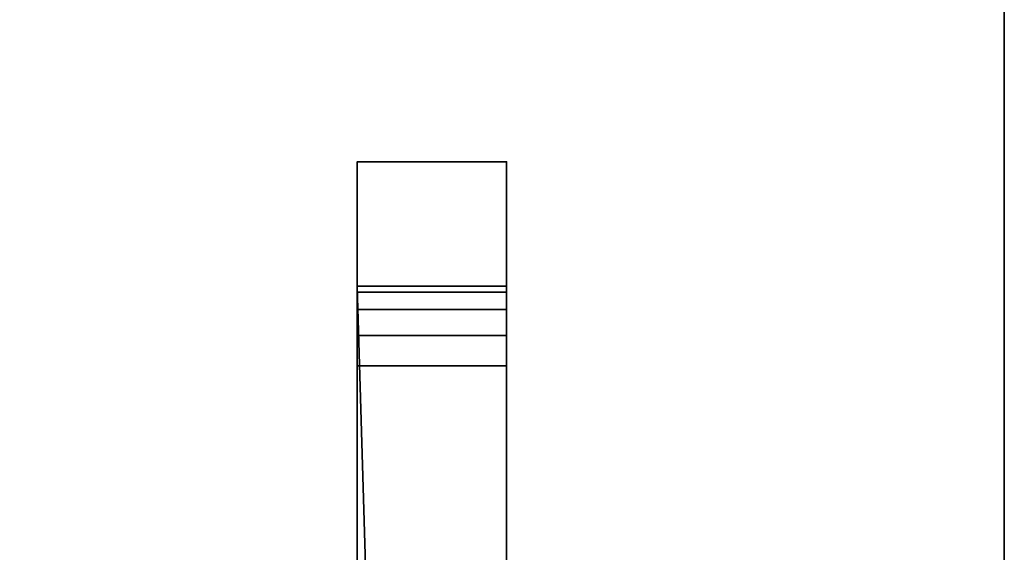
# Model space of a CAD drawing. Header units: millimetres. Extents: x -493 to 6693, y -115 to 135.
# Tile 312 of 656: x 323 to 343, y -9 to 2. Entities that reach past the tile are written whole.
import ezdxf

# ---------------------------------------------------------------- set-up
doc = ezdxf.new("R2010")
doc.units = ezdxf.units.MM
doc.layers.add('151', color=7, linetype='Continuous', true_color=0xffffff)

# ---------------------------------------------------------------- blocks, each defined once
blk = doc.blocks.new('UG_SURFACE_001')
at = {"layer": '151', "color": 252, "linetype": 'Continuous', "lineweight": 35}
for points in [[(492.5, -15, 2200.25), (492.5, 125, 2200.25), (-492.5, 125, 2200.25), (-492.5, -15, 2200.25)], [(-342.5, -15, 2050.25), (-342.5, 125, 2050.25), (342.5, 125, 2050.25), (342.5, -15, 2050.25)]]:
    blk.add_3dface(points, dxfattribs=at)
blk = doc.blocks.new('UG_SURFACE_008')
at = {"layer": '151', "color": 252, "linetype": 'Continuous', "lineweight": 35}
for points in [[(329.5, -0.913, 310.41), (332.5, -0.913, 310.41), (332.5, -3.413, 309.5), (329.5, -3.413, 309.5)], [(329.5, -0.913, 323.25), (332.5, -0.913, 323.25), (332.5, -0.913, 310.41), (329.5, -0.913, 310.41)], [(329.5, -16.913, 323.25), (332.5, -16.913, 323.25), (332.5, -0.913, 323.25), (329.5, -0.913, 323.25)], [(329.5, -0.913, 330.25), (332.5, -0.913, 330.25), (332.5, -16.913, 330.25), (329.5, -16.913, 330.25)], [(329.5, -0.913, 343.09), (332.5, -0.913, 343.09), (332.5, -0.913, 330.25), (329.5, -0.913, 330.25)], [(329.5, -3.413, 344), (332.5, -3.413, 344), (332.5, -0.913, 343.09), (329.5, -0.913, 343.09)], [(329.5, -0.913, 323.25), (329.5, -0.913, 310.41), (329.5, -3.413, 315.5), (329.5, -3.535, 316.112)], [(329.5, -0.913, 310.41), (329.5, -3.882, 314.369), (329.5, -3.535, 314.888)], [(329.5, -0.913, 343.09), (329.5, -3.413, 338), (329.5, -3.535, 338.612)], [(329.5, -0.913, 330.25), (329.5, -3.882, 336.869), (329.5, -3.535, 337.388)], [(329.5, -14.789, 336.4), (329.5, -5.013, 336.4), (329.5, -0.913, 330.25), (329.5, -16.913, 330.25)], [(329.5, -3.535, 314.888), (329.5, -3.413, 315.5), (329.5, -0.913, 310.41)], [(329.5, -3.413, 344), (329.5, -0.913, 343.09), (329.5, -3.882, 339.131), (329.5, -4.401, 339.478)], [(329.5, -3.535, 337.388), (329.5, -3.413, 338), (329.5, -0.913, 343.09), (329.5, -0.913, 330.25)], [(329.5, -5.013, 336.4), (329.5, -4.401, 336.522), (329.5, -0.913, 330.25)], [(329.5, -0.913, 323.25), (329.5, -3.882, 316.631), (329.5, -4.401, 316.978)], [(329.5, -4.401, 314.022), (329.5, -3.882, 314.369), (329.5, -0.913, 310.41), (329.5, -3.413, 309.5)], [(329.5, -3.535, 338.612), (329.5, -3.882, 339.131), (329.5, -0.913, 343.09)], [(329.5, -3.535, 316.112), (329.5, -3.882, 316.631), (329.5, -0.913, 323.25)], [(329.5, -4.401, 336.522), (329.5, -3.882, 336.869), (329.5, -0.913, 330.25)], [(329.5, -16.913, 323.25), (329.5, -0.913, 323.25), (329.5, -4.401, 316.978), (329.5, -5.013, 317.1)], [(332.5, -0.913, 310.41), (332.5, -3.413, 315.5), (332.5, -3.535, 314.888)], [(332.5, -0.913, 323.25), (332.5, -3.882, 316.631), (332.5, -3.535, 316.112)], [(332.5, -14.789, 317.1), (332.5, -5.013, 317.1), (332.5, -0.913, 323.25), (332.5, -16.913, 323.25)], [(332.5, -3.413, 309.5), (332.5, -0.913, 310.41), (332.5, -3.882, 314.369), (332.5, -4.401, 314.022)], [(332.5, -3.535, 316.112), (332.5, -3.413, 315.5), (332.5, -0.913, 310.41), (332.5, -0.913, 323.25)], [(332.5, -5.013, 317.1), (332.5, -4.401, 316.978), (332.5, -0.913, 323.25)], [(332.5, -0.913, 330.25), (332.5, -0.913, 343.09), (332.5, -3.413, 338), (332.5, -3.535, 337.388)], [(332.5, -0.913, 343.09), (332.5, -3.882, 339.131), (332.5, -3.535, 338.612)], [(332.5, -3.535, 314.888), (332.5, -3.882, 314.369), (332.5, -0.913, 310.41)], [(332.5, -0.913, 330.25), (332.5, -3.882, 336.869), (332.5, -4.401, 336.522)], [(332.5, -3.535, 338.612), (332.5, -3.413, 338), (332.5, -0.913, 343.09)], [(332.5, -4.401, 316.978), (332.5, -3.882, 316.631), (332.5, -0.913, 323.25)], [(332.5, -3.535, 337.388), (332.5, -3.882, 336.869), (332.5, -0.913, 330.25)], [(332.5, -4.401, 339.478), (332.5, -3.882, 339.131), (332.5, -0.913, 343.09), (332.5, -3.413, 344)], [(332.5, -16.913, 330.25), (332.5, -0.913, 330.25), (332.5, -4.401, 336.522), (332.5, -5.013, 336.4)], [(329.5, -3.413, 309.5), (332.5, -3.413, 309.5), (332.5, -27.565, 309.5), (330.216, -27.454, 309.5)], [(330.216, -27.454, 309.5), (329.5, -27.565, 309.5), (329.5, -3.413, 309.5)], [(329.5, -3.413, 344), (329.5, -27.565, 344), (330.216, -27.454, 344)], [(330.216, -27.454, 344), (332.5, -27.565, 344), (332.5, -3.413, 344), (329.5, -3.413, 344)], [(329.5, -14.789, 313.9), (329.5, -5.013, 313.9), (329.5, -3.413, 309.5), (329.5, -27.565, 309.5)], [(329.5, -5.013, 313.9), (329.5, -4.401, 314.022), (329.5, -3.413, 309.5)], [(329.5, -27.565, 344), (329.5, -3.413, 344), (329.5, -5.013, 339.6), (329.5, -14.789, 339.6)], [(329.5, -4.401, 339.478), (329.5, -5.013, 339.6), (329.5, -3.413, 344)], [(329.5, -3.413, 338), (332.5, -3.413, 338), (332.5, -3.535, 338.612), (329.5, -3.535, 338.612)], [(329.5, -3.535, 337.388), (332.5, -3.535, 337.388), (332.5, -3.413, 338), (329.5, -3.413, 338)], [(329.5, -3.413, 315.5), (332.5, -3.413, 315.5), (332.5, -3.535, 316.112), (329.5, -3.535, 316.112)], [(329.5, -3.535, 314.888), (332.5, -3.535, 314.888), (332.5, -3.413, 315.5), (329.5, -3.413, 315.5)], [(329.5, -3.535, 338.612), (332.5, -3.535, 338.612), (332.5, -3.882, 339.131), (329.5, -3.882, 339.131)], [(329.5, -3.882, 336.869), (332.5, -3.882, 336.869), (332.5, -3.535, 337.388), (329.5, -3.535, 337.388)], [(329.5, -3.535, 316.112), (332.5, -3.535, 316.112), (332.5, -3.882, 316.631), (329.5, -3.882, 316.631)], [(329.5, -3.882, 314.369), (332.5, -3.882, 314.369), (332.5, -3.535, 314.888), (329.5, -3.535, 314.888)], [(332.5, -14.789, 339.6), (332.5, -5.013, 339.6), (332.5, -3.413, 344), (332.5, -27.565, 344)], [(332.5, -5.013, 339.6), (332.5, -4.401, 339.478), (332.5, -3.413, 344)], [(332.5, -27.565, 309.5), (332.5, -3.413, 309.5), (332.5, -5.013, 313.9), (332.5, -14.789, 313.9)], [(332.5, -4.401, 314.022), (332.5, -5.013, 313.9), (332.5, -3.413, 309.5)], [(329.5, -3.882, 339.131), (332.5, -3.882, 339.131), (332.5, -4.401, 339.478), (329.5, -4.401, 339.478)], [(329.5, -4.401, 336.522), (332.5, -4.401, 336.522), (332.5, -3.882, 336.869), (329.5, -3.882, 336.869)], [(329.5, -3.882, 316.631), (332.5, -3.882, 316.631), (332.5, -4.401, 316.978), (329.5, -4.401, 316.978)], [(329.5, -4.401, 314.022), (332.5, -4.401, 314.022), (332.5, -3.882, 314.369), (329.5, -3.882, 314.369)], [(329.5, -4.401, 339.478), (332.5, -4.401, 339.478), (332.5, -5.013, 339.6), (329.5, -5.013, 339.6)], [(329.5, -5.013, 336.4), (332.5, -5.013, 336.4), (332.5, -4.401, 336.522), (329.5, -4.401, 336.522)], [(329.5, -4.401, 316.978), (332.5, -4.401, 316.978), (332.5, -5.013, 317.1), (329.5, -5.013, 317.1)], [(329.5, -5.013, 313.9), (332.5, -5.013, 313.9), (332.5, -4.401, 314.022), (329.5, -4.401, 314.022)], [(329.5, -5.013, 317.1), (329.5, -18.252, 323.516), (329.5, -16.913, 323.25)], [(329.5, -18.252, 323.516), (329.5, -5.013, 317.1), (329.5, -14.789, 317.1)], [(329.5, -5.013, 339.6), (332.5, -5.013, 339.6), (332.5, -14.789, 339.6), (329.5, -14.789, 339.6)], [(329.5, -5.013, 317.1), (332.5, -5.013, 317.1), (332.5, -14.789, 317.1), (329.5, -14.789, 317.1)], [(329.5, -14.789, 313.9), (332.5, -14.789, 313.9), (332.5, -5.013, 313.9), (329.5, -5.013, 313.9)], [(329.5, -14.789, 336.4), (332.5, -14.789, 336.4), (332.5, -5.013, 336.4), (329.5, -5.013, 336.4)], [(332.5, -5.013, 336.4), (332.5, -18.252, 329.984), (332.5, -16.913, 330.25)], [(332.5, -18.252, 329.984), (332.5, -5.013, 336.4), (332.5, -14.789, 336.4)]]:
    blk.add_3dface(points, dxfattribs=at)
blk = doc.blocks.new('UG_SURFACE_013')
at = {"layer": '151', "color": 252, "linetype": 'Continuous', "lineweight": 35}
for points in [[(329.5, -0.913, 1495.41), (332.5, -0.913, 1495.41), (332.5, -3.413, 1494.5), (329.5, -3.413, 1494.5)], [(329.5, -0.913, 1508.25), (332.5, -0.913, 1508.25), (332.5, -0.913, 1495.41), (329.5, -0.913, 1495.41)], [(329.5, -16.913, 1508.25), (332.5, -16.913, 1508.25), (332.5, -0.913, 1508.25), (329.5, -0.913, 1508.25)], [(329.5, -0.913, 1515.25), (332.5, -0.913, 1515.25), (332.5, -16.913, 1515.25), (329.5, -16.913, 1515.25)], [(329.5, -0.913, 1528.09), (332.5, -0.913, 1528.09), (332.5, -0.913, 1515.25), (329.5, -0.913, 1515.25)], [(329.5, -3.413, 1529), (332.5, -3.413, 1529), (332.5, -0.913, 1528.09), (329.5, -0.913, 1528.09)], [(329.5, -0.913, 1528.09), (329.5, -3.413, 1523), (329.5, -3.535, 1523.612)], [(329.5, -0.913, 1515.25), (329.5, -3.882, 1521.869), (329.5, -3.535, 1522.388)], [(329.5, -3.535, 1522.388), (329.5, -3.413, 1523), (329.5, -0.913, 1528.09), (329.5, -0.913, 1515.25)], [(329.5, -0.913, 1508.25), (329.5, -0.913, 1495.41), (329.5, -3.413, 1500.5), (329.5, -3.535, 1501.112)], [(329.5, -0.913, 1495.41), (329.5, -3.882, 1499.369), (329.5, -3.535, 1499.888)], [(329.5, -3.535, 1523.612), (329.5, -3.882, 1524.131), (329.5, -0.913, 1528.09)], [(329.5, -3.535, 1499.888), (329.5, -3.413, 1500.5), (329.5, -0.913, 1495.41)], [(329.5, -0.913, 1515.25), (329.5, -4.401, 1521.522), (329.5, -3.882, 1521.869)], [(329.5, -0.913, 1508.25), (329.5, -3.882, 1501.631), (329.5, -4.401, 1501.978)], [(329.5, -0.913, 1495.41), (329.5, -3.413, 1494.5), (329.5, -4.401, 1499.022), (329.5, -3.882, 1499.369)], [(329.5, -3.882, 1524.131), (329.5, -4.401, 1524.478), (329.5, -3.413, 1529), (329.5, -0.913, 1528.09)], [(329.5, -14.789, 1521.4), (329.5, -5.013, 1521.4), (329.5, -0.913, 1515.25), (329.5, -16.913, 1515.25)], [(329.5, -3.535, 1501.112), (329.5, -3.882, 1501.631), (329.5, -0.913, 1508.25)], [(329.5, -5.013, 1521.4), (329.5, -4.401, 1521.522), (329.5, -0.913, 1515.25)], [(329.5, -16.913, 1508.25), (329.5, -0.913, 1508.25), (329.5, -4.401, 1501.978), (329.5, -5.013, 1502.1)], [(332.5, -0.913, 1495.41), (332.5, -3.413, 1500.5), (332.5, -3.535, 1499.888)], [(332.5, -0.913, 1508.25), (332.5, -3.882, 1501.631), (332.5, -3.535, 1501.112)], [(332.5, -3.535, 1501.112), (332.5, -3.413, 1500.5), (332.5, -0.913, 1495.41), (332.5, -0.913, 1508.25)], [(332.5, -14.789, 1502.1), (332.5, -5.013, 1502.1), (332.5, -0.913, 1508.25), (332.5, -16.913, 1508.25)], [(332.5, -3.535, 1499.888), (332.5, -3.882, 1499.369), (332.5, -0.913, 1495.41)], [(332.5, -5.013, 1502.1), (332.5, -4.401, 1501.978), (332.5, -0.913, 1508.25)], [(332.5, -0.913, 1508.25), (332.5, -4.401, 1501.978), (332.5, -3.882, 1501.631)], [(332.5, -0.913, 1515.25), (332.5, -0.913, 1528.09), (332.5, -3.413, 1523), (332.5, -3.535, 1522.388)], [(332.5, -0.913, 1528.09), (332.5, -3.882, 1524.131), (332.5, -3.535, 1523.612)], [(332.5, -0.913, 1515.25), (332.5, -3.882, 1521.869), (332.5, -4.401, 1521.522)], [(332.5, -3.535, 1523.612), (332.5, -3.413, 1523), (332.5, -0.913, 1528.09)], [(332.5, -3.882, 1499.369), (332.5, -4.401, 1499.022), (332.5, -3.413, 1494.5), (332.5, -0.913, 1495.41)], [(332.5, -3.535, 1522.388), (332.5, -3.882, 1521.869), (332.5, -0.913, 1515.25)], [(332.5, -0.913, 1528.09), (332.5, -3.413, 1529), (332.5, -4.401, 1524.478), (332.5, -3.882, 1524.131)], [(332.5, -16.913, 1515.25), (332.5, -0.913, 1515.25), (332.5, -4.401, 1521.522), (332.5, -5.013, 1521.4)], [(329.5, -3.413, 1494.5), (332.5, -3.413, 1494.5), (332.5, -27.565, 1494.5), (330.216, -27.454, 1494.5)], [(330.216, -27.454, 1494.5), (329.5, -27.565, 1494.5), (329.5, -3.413, 1494.5)], [(329.5, -3.413, 1529), (329.5, -27.565, 1529), (330.216, -27.454, 1529)], [(330.216, -27.454, 1529), (332.5, -27.565, 1529), (332.5, -3.413, 1529), (329.5, -3.413, 1529)], [(329.5, -14.789, 1498.9), (329.5, -5.013, 1498.9), (329.5, -3.413, 1494.5), (329.5, -27.565, 1494.5)], [(329.5, -5.013, 1498.9), (329.5, -4.401, 1499.022), (329.5, -3.413, 1494.5)], [(329.5, -4.401, 1524.478), (329.5, -5.013, 1524.6), (329.5, -3.413, 1529)], [(329.5, -27.565, 1529), (329.5, -3.413, 1529), (329.5, -5.013, 1524.6), (329.5, -14.789, 1524.6)], [(329.5, -3.413, 1523), (332.5, -3.413, 1523), (332.5, -3.535, 1523.612), (329.5, -3.535, 1523.612)], [(329.5, -3.535, 1522.388), (332.5, -3.535, 1522.388), (332.5, -3.413, 1523), (329.5, -3.413, 1523)], [(329.5, -3.413, 1500.5), (332.5, -3.413, 1500.5), (332.5, -3.535, 1501.112), (329.5, -3.535, 1501.112)], [(329.5, -3.535, 1499.888), (332.5, -3.535, 1499.888), (332.5, -3.413, 1500.5), (329.5, -3.413, 1500.5)], [(329.5, -3.535, 1523.612), (332.5, -3.535, 1523.612), (332.5, -3.882, 1524.131), (329.5, -3.882, 1524.131)], [(329.5, -3.882, 1521.869), (332.5, -3.882, 1521.869), (332.5, -3.535, 1522.388), (329.5, -3.535, 1522.388)], [(329.5, -3.535, 1501.112), (332.5, -3.535, 1501.112), (332.5, -3.882, 1501.631), (329.5, -3.882, 1501.631)], [(329.5, -3.882, 1499.369), (332.5, -3.882, 1499.369), (332.5, -3.535, 1499.888), (329.5, -3.535, 1499.888)], [(332.5, -14.789, 1524.6), (332.5, -5.013, 1524.6), (332.5, -3.413, 1529), (332.5, -27.565, 1529)], [(332.5, -27.565, 1494.5), (332.5, -3.413, 1494.5), (332.5, -5.013, 1498.9), (332.5, -14.789, 1498.9)], [(332.5, -5.013, 1524.6), (332.5, -4.401, 1524.478), (332.5, -3.413, 1529)], [(332.5, -4.401, 1499.022), (332.5, -5.013, 1498.9), (332.5, -3.413, 1494.5)], [(329.5, -3.882, 1524.131), (332.5, -3.882, 1524.131), (332.5, -4.401, 1524.478), (329.5, -4.401, 1524.478)], [(329.5, -4.401, 1521.522), (332.5, -4.401, 1521.522), (332.5, -3.882, 1521.869), (329.5, -3.882, 1521.869)], [(329.5, -3.882, 1501.631), (332.5, -3.882, 1501.631), (332.5, -4.401, 1501.978), (329.5, -4.401, 1501.978)], [(329.5, -4.401, 1499.022), (332.5, -4.401, 1499.022), (332.5, -3.882, 1499.369), (329.5, -3.882, 1499.369)], [(329.5, -4.401, 1524.478), (332.5, -4.401, 1524.478), (332.5, -5.013, 1524.6), (329.5, -5.013, 1524.6)], [(329.5, -5.013, 1521.4), (332.5, -5.013, 1521.4), (332.5, -4.401, 1521.522), (329.5, -4.401, 1521.522)], [(329.5, -4.401, 1501.978), (332.5, -4.401, 1501.978), (332.5, -5.013, 1502.1), (329.5, -5.013, 1502.1)], [(329.5, -5.013, 1498.9), (332.5, -5.013, 1498.9), (332.5, -4.401, 1499.022), (329.5, -4.401, 1499.022)], [(329.5, -5.013, 1502.1), (329.5, -18.252, 1508.516), (329.5, -16.913, 1508.25)], [(329.5, -18.252, 1508.516), (329.5, -5.013, 1502.1), (329.5, -14.789, 1502.1)], [(329.5, -5.013, 1524.6), (332.5, -5.013, 1524.6), (332.5, -14.789, 1524.6), (329.5, -14.789, 1524.6)], [(329.5, -5.013, 1502.1), (332.5, -5.013, 1502.1), (332.5, -14.789, 1502.1), (329.5, -14.789, 1502.1)], [(329.5, -14.789, 1498.9), (332.5, -14.789, 1498.9), (332.5, -5.013, 1498.9), (329.5, -5.013, 1498.9)], [(329.5, -14.789, 1521.4), (332.5, -14.789, 1521.4), (332.5, -5.013, 1521.4), (329.5, -5.013, 1521.4)], [(332.5, -5.013, 1521.4), (332.5, -18.252, 1514.984), (332.5, -16.913, 1515.25)], [(332.5, -18.252, 1514.984), (332.5, -5.013, 1521.4), (332.5, -14.789, 1521.4)]]:
    blk.add_3dface(points, dxfattribs=at)
blk = doc.blocks.new('UG_SURFACE_016')
at = {"layer": '151', "color": 252, "linetype": 'Continuous', "lineweight": 35}
for points in [[(329.5, -0.913, 1745.41), (332.5, -0.913, 1745.41), (332.5, -3.413, 1744.5), (329.5, -3.413, 1744.5)], [(329.5, -0.913, 1758.25), (332.5, -0.913, 1758.25), (332.5, -0.913, 1745.41), (329.5, -0.913, 1745.41)], [(329.5, -16.913, 1758.25), (332.5, -16.913, 1758.25), (332.5, -0.913, 1758.25), (329.5, -0.913, 1758.25)], [(329.5, -0.913, 1765.25), (332.5, -0.913, 1765.25), (332.5, -16.913, 1765.25), (329.5, -16.913, 1765.25)], [(329.5, -0.913, 1778.09), (332.5, -0.913, 1778.09), (332.5, -0.913, 1765.25), (329.5, -0.913, 1765.25)], [(329.5, -3.413, 1779), (332.5, -3.413, 1779), (332.5, -0.913, 1778.09), (329.5, -0.913, 1778.09)], [(329.5, -0.913, 1778.09), (329.5, -3.413, 1773), (329.5, -3.535, 1773.612)], [(329.5, -0.913, 1765.25), (329.5, -3.882, 1771.869), (329.5, -3.535, 1772.388)], [(329.5, -3.535, 1772.388), (329.5, -3.413, 1773), (329.5, -0.913, 1778.09), (329.5, -0.913, 1765.25)], [(329.5, -0.913, 1758.25), (329.5, -0.913, 1745.41), (329.5, -3.413, 1750.5), (329.5, -3.535, 1751.112)], [(329.5, -0.913, 1745.41), (329.5, -3.882, 1749.369), (329.5, -3.535, 1749.888)], [(329.5, -3.535, 1773.612), (329.5, -3.882, 1774.131), (329.5, -0.913, 1778.09)], [(329.5, -3.535, 1749.888), (329.5, -3.413, 1750.5), (329.5, -0.913, 1745.41)], [(329.5, -0.913, 1765.25), (329.5, -4.401, 1771.522), (329.5, -3.882, 1771.869)], [(329.5, -0.913, 1758.25), (329.5, -3.882, 1751.631), (329.5, -4.401, 1751.978)], [(329.5, -0.913, 1745.41), (329.5, -3.413, 1744.5), (329.5, -4.401, 1749.022), (329.5, -3.882, 1749.369)], [(329.5, -3.882, 1774.131), (329.5, -4.401, 1774.478), (329.5, -3.413, 1779), (329.5, -0.913, 1778.09)], [(329.5, -14.789, 1771.4), (329.5, -5.013, 1771.4), (329.5, -0.913, 1765.25), (329.5, -16.913, 1765.25)], [(329.5, -3.535, 1751.112), (329.5, -3.882, 1751.631), (329.5, -0.913, 1758.25)], [(329.5, -5.013, 1771.4), (329.5, -4.401, 1771.522), (329.5, -0.913, 1765.25)], [(329.5, -16.913, 1758.25), (329.5, -0.913, 1758.25), (329.5, -4.401, 1751.978), (329.5, -5.013, 1752.1)], [(332.5, -0.913, 1745.41), (332.5, -3.413, 1750.5), (332.5, -3.535, 1749.888)], [(332.5, -0.913, 1758.25), (332.5, -3.882, 1751.631), (332.5, -3.535, 1751.112)], [(332.5, -3.535, 1751.112), (332.5, -3.413, 1750.5), (332.5, -0.913, 1745.41), (332.5, -0.913, 1758.25)], [(332.5, -14.789, 1752.1), (332.5, -5.013, 1752.1), (332.5, -0.913, 1758.25), (332.5, -16.913, 1758.25)], [(332.5, -3.535, 1749.888), (332.5, -3.882, 1749.369), (332.5, -0.913, 1745.41)], [(332.5, -5.013, 1752.1), (332.5, -4.401, 1751.978), (332.5, -0.913, 1758.25)], [(332.5, -0.913, 1758.25), (332.5, -4.401, 1751.978), (332.5, -3.882, 1751.631)], [(332.5, -0.913, 1765.25), (332.5, -0.913, 1778.09), (332.5, -3.413, 1773), (332.5, -3.535, 1772.388)], [(332.5, -0.913, 1778.09), (332.5, -3.882, 1774.131), (332.5, -3.535, 1773.612)], [(332.5, -0.913, 1765.25), (332.5, -3.882, 1771.869), (332.5, -4.401, 1771.522)], [(332.5, -3.535, 1773.612), (332.5, -3.413, 1773), (332.5, -0.913, 1778.09)], [(332.5, -3.882, 1749.369), (332.5, -4.401, 1749.022), (332.5, -3.413, 1744.5), (332.5, -0.913, 1745.41)], [(332.5, -3.535, 1772.388), (332.5, -3.882, 1771.869), (332.5, -0.913, 1765.25)], [(332.5, -0.913, 1778.09), (332.5, -3.413, 1779), (332.5, -4.401, 1774.478), (332.5, -3.882, 1774.131)], [(332.5, -16.913, 1765.25), (332.5, -0.913, 1765.25), (332.5, -4.401, 1771.522), (332.5, -5.013, 1771.4)], [(329.5, -3.413, 1744.5), (332.5, -3.413, 1744.5), (332.5, -27.565, 1744.5), (330.216, -27.454, 1744.5)], [(330.216, -27.454, 1744.5), (329.5, -27.565, 1744.5), (329.5, -3.413, 1744.5)], [(329.5, -3.413, 1779), (329.5, -27.565, 1779), (330.216, -27.454, 1779)], [(330.216, -27.454, 1779), (332.5, -27.565, 1779), (332.5, -3.413, 1779), (329.5, -3.413, 1779)], [(329.5, -14.789, 1748.9), (329.5, -5.013, 1748.9), (329.5, -3.413, 1744.5), (329.5, -27.565, 1744.5)], [(329.5, -5.013, 1748.9), (329.5, -4.401, 1749.022), (329.5, -3.413, 1744.5)], [(329.5, -4.401, 1774.478), (329.5, -5.013, 1774.6), (329.5, -3.413, 1779)], [(329.5, -27.565, 1779), (329.5, -3.413, 1779), (329.5, -5.013, 1774.6), (329.5, -14.789, 1774.6)], [(329.5, -3.413, 1773), (332.5, -3.413, 1773), (332.5, -3.535, 1773.612), (329.5, -3.535, 1773.612)], [(329.5, -3.535, 1772.388), (332.5, -3.535, 1772.388), (332.5, -3.413, 1773), (329.5, -3.413, 1773)], [(329.5, -3.413, 1750.5), (332.5, -3.413, 1750.5), (332.5, -3.535, 1751.112), (329.5, -3.535, 1751.112)], [(329.5, -3.535, 1749.888), (332.5, -3.535, 1749.888), (332.5, -3.413, 1750.5), (329.5, -3.413, 1750.5)], [(329.5, -3.535, 1773.612), (332.5, -3.535, 1773.612), (332.5, -3.882, 1774.131), (329.5, -3.882, 1774.131)], [(329.5, -3.882, 1771.869), (332.5, -3.882, 1771.869), (332.5, -3.535, 1772.388), (329.5, -3.535, 1772.388)], [(329.5, -3.535, 1751.112), (332.5, -3.535, 1751.112), (332.5, -3.882, 1751.631), (329.5, -3.882, 1751.631)], [(329.5, -3.882, 1749.369), (332.5, -3.882, 1749.369), (332.5, -3.535, 1749.888), (329.5, -3.535, 1749.888)], [(332.5, -14.789, 1774.6), (332.5, -5.013, 1774.6), (332.5, -3.413, 1779), (332.5, -27.565, 1779)], [(332.5, -27.565, 1744.5), (332.5, -3.413, 1744.5), (332.5, -5.013, 1748.9), (332.5, -14.789, 1748.9)], [(332.5, -5.013, 1774.6), (332.5, -4.401, 1774.478), (332.5, -3.413, 1779)], [(332.5, -4.401, 1749.022), (332.5, -5.013, 1748.9), (332.5, -3.413, 1744.5)], [(329.5, -3.882, 1774.131), (332.5, -3.882, 1774.131), (332.5, -4.401, 1774.478), (329.5, -4.401, 1774.478)], [(329.5, -4.401, 1771.522), (332.5, -4.401, 1771.522), (332.5, -3.882, 1771.869), (329.5, -3.882, 1771.869)], [(329.5, -3.882, 1751.631), (332.5, -3.882, 1751.631), (332.5, -4.401, 1751.978), (329.5, -4.401, 1751.978)], [(329.5, -4.401, 1749.022), (332.5, -4.401, 1749.022), (332.5, -3.882, 1749.369), (329.5, -3.882, 1749.369)], [(329.5, -4.401, 1774.478), (332.5, -4.401, 1774.478), (332.5, -5.013, 1774.6), (329.5, -5.013, 1774.6)], [(329.5, -5.013, 1771.4), (332.5, -5.013, 1771.4), (332.5, -4.401, 1771.522), (329.5, -4.401, 1771.522)], [(329.5, -4.401, 1751.978), (332.5, -4.401, 1751.978), (332.5, -5.013, 1752.1), (329.5, -5.013, 1752.1)], [(329.5, -5.013, 1748.9), (332.5, -5.013, 1748.9), (332.5, -4.401, 1749.022), (329.5, -4.401, 1749.022)], [(329.5, -5.013, 1752.1), (329.5, -18.252, 1758.516), (329.5, -16.913, 1758.25)], [(329.5, -18.252, 1758.516), (329.5, -5.013, 1752.1), (329.5, -14.789, 1752.1)], [(329.5, -5.013, 1774.6), (332.5, -5.013, 1774.6), (332.5, -14.789, 1774.6), (329.5, -14.789, 1774.6)], [(329.5, -5.013, 1752.1), (332.5, -5.013, 1752.1), (332.5, -14.789, 1752.1), (329.5, -14.789, 1752.1)], [(329.5, -14.789, 1748.9), (332.5, -14.789, 1748.9), (332.5, -5.013, 1748.9), (329.5, -5.013, 1748.9)], [(329.5, -14.789, 1771.4), (332.5, -14.789, 1771.4), (332.5, -5.013, 1771.4), (329.5, -5.013, 1771.4)], [(332.5, -5.013, 1771.4), (332.5, -18.252, 1764.984), (332.5, -16.913, 1765.25)], [(332.5, -18.252, 1764.984), (332.5, -5.013, 1771.4), (332.5, -14.789, 1771.4)]]:
    blk.add_3dface(points, dxfattribs=at)

msp = doc.modelspace()

# ---------------------------------------------------------------- linework, layer by layer
at = {"layer": '151', "color": 253, "linetype": 'Continuous', "lineweight": -3}
for p, q in [((342.5, -15, 2050.25), (342.5, 125, 2050.25)), ((342.5, 125, -7.75), (342.5, -15, -7.75)), ((329.5, -0.913, 310.41), (329.5, -0.913, 323.25)), ((332.5, -0.913, 330.25), (329.5, -0.913, 330.25)), ((329.5, -3.413, 309.5), (329.5, -0.913, 310.41)), ((332.5, -0.913, 343.09), (329.5, -0.913, 343.09)), ((329.5, -0.913, 343.09), (329.5, -3.413, 344)), ((329.5, -0.913, 330.25), (329.5, -0.913, 343.09)), ((329.5, -16.913, 330.25), (329.5, -0.913, 330.25)), ((332.5, -0.913, 323.25), (329.5, -0.913, 323.25)), ((332.5, -0.913, 310.41), (329.5, -0.913, 310.41)), ((329.5, -0.913, 323.25), (329.5, -16.913, 323.25)), ((329.5, -0.913, 1508.25), (329.5, -16.913, 1508.25)), ((332.5, -0.913, 1528.09), (329.5, -0.913, 1528.09)), ((329.5, -0.913, 1495.41), (329.5, -0.913, 1508.25)), ((332.5, -0.913, 1515.25), (329.5, -0.913, 1515.25)), ((329.5, -3.413, 1494.5), (329.5, -0.913, 1495.41)), ((329.5, -0.913, 1528.09), (329.5, -3.413, 1529)), ((329.5, -0.913, 1515.25), (329.5, -0.913, 1528.09)), ((332.5, -0.913, 1495.41), (329.5, -0.913, 1495.41)), ((329.5, -16.913, 1515.25), (329.5, -0.913, 1515.25)), ((332.5, -0.913, 1508.25), (329.5, -0.913, 1508.25)), ((332.5, -0.913, 1765.25), (329.5, -0.913, 1765.25)), ((329.5, -3.413, 1744.5), (329.5, -0.913, 1745.41)), ((329.5, -0.913, 1778.09), (329.5, -3.413, 1779)), ((329.5, -0.913, 1765.25), (329.5, -0.913, 1778.09)), ((332.5, -0.913, 1745.41), (329.5, -0.913, 1745.41)), ((329.5, -16.913, 1765.25), (329.5, -0.913, 1765.25)), ((332.5, -0.913, 1778.09), (329.5, -0.913, 1778.09)), ((332.5, -0.913, 1758.25), (329.5, -0.913, 1758.25)), ((329.5, -0.913, 1758.25), (329.5, -16.913, 1758.25)), ((329.5, -0.913, 1745.41), (329.5, -0.913, 1758.25)), ((332.5, -0.913, 1778.09), (329.5, -0.913, 1778.09)), ((332.5, -0.913, 343.09), (329.5, -0.913, 343.09)), ((332.5, -0.913, 323.25), (332.5, -16.913, 323.25)), ((332.5, -0.913, 310.41), (332.5, -0.913, 323.25)), ((332.5, -16.913, 330.25), (332.5, -0.913, 330.25)), ((332.5, -3.413, 309.5), (332.5, -0.913, 310.41)), ((332.5, -0.913, 343.09), (332.5, -3.413, 344)), ((332.5, -0.913, 330.25), (332.5, -0.913, 343.09)), ((332.5, -16.913, 1515.25), (332.5, -0.913, 1515.25)), ((332.5, -0.913, 1508.25), (332.5, -16.913, 1508.25)), ((332.5, -0.913, 1495.41), (332.5, -0.913, 1508.25)), ((332.5, -3.413, 1494.5), (332.5, -0.913, 1495.41)), ((332.5, -0.913, 1515.25), (332.5, -0.913, 1528.09)), ((332.5, -0.913, 1528.09), (332.5, -3.413, 1529)), ((332.5, -0.913, 1758.25), (332.5, -16.913, 1758.25)), ((332.5, -0.913, 1745.41), (332.5, -0.913, 1758.25)), ((332.5, -3.413, 1744.5), (332.5, -0.913, 1745.41)), ((332.5, -0.913, 1778.09), (332.5, -3.413, 1779)), ((332.5, -0.913, 1765.25), (332.5, -0.913, 1778.09)), ((332.5, -16.913, 1765.25), (332.5, -0.913, 1765.25)), ((329.5, -27.565, 309.5), (329.5, -3.413, 309.5)), ((332.5, -3.413, 344), (329.5, -3.413, 344)), ((332.5, -3.413, 309.5), (329.5, -3.413, 309.5)), ((329.5, -3.413, 344), (329.5, -27.565, 344)), ((332.5, -3.413, 1529), (329.5, -3.413, 1529)), ((329.5, -3.413, 1529), (329.5, -27.565, 1529)), ((329.5, -27.565, 1494.5), (329.5, -3.413, 1494.5)), ((332.5, -3.413, 1494.5), (329.5, -3.413, 1494.5)), ((329.5, -27.565, 1744.5), (329.5, -3.413, 1744.5)), ((332.5, -3.413, 1779), (329.5, -3.413, 1779)), ((332.5, -3.413, 1744.5), (329.5, -3.413, 1744.5)), ((329.5, -3.413, 1779), (329.5, -27.565, 1779)), ((332.5, -27.565, 309.5), (332.5, -3.413, 309.5)), ((332.5, -3.413, 344), (332.5, -27.565, 344)), ((332.5, -3.413, 1529), (332.5, -27.565, 1529)), ((332.5, -27.565, 1494.5), (332.5, -3.413, 1494.5)), ((332.5, -3.413, 1779), (332.5, -27.565, 1779)), ((332.5, -27.565, 1744.5), (332.5, -3.413, 1744.5)), ((329.5, -5.013, 313.9), (329.5, -14.789, 313.9)), ((329.5, -14.789, 317.1), (329.5, -5.013, 317.1)), ((332.5, -5.013, 336.4), (329.5, -5.013, 336.4)), ((329.5, -5.013, 336.4), (329.5, -14.789, 336.4)), ((332.5, -5.013, 317.1), (329.5, -5.013, 317.1)), ((329.5, -14.789, 339.6), (329.5, -5.013, 339.6)), ((332.5, -5.013, 313.9), (329.5, -5.013, 313.9)), ((332.5, -5.013, 339.6), (329.5, -5.013, 339.6)), ((332.5, -5.013, 1524.6), (329.5, -5.013, 1524.6)), ((329.5, -14.789, 1524.6), (329.5, -5.013, 1524.6)), ((332.5, -5.013, 1498.9), (329.5, -5.013, 1498.9)), ((332.5, -5.013, 1521.4), (329.5, -5.013, 1521.4)), ((329.5, -5.013, 1498.9), (329.5, -14.789, 1498.9)), ((332.5, -5.013, 1502.1), (329.5, -5.013, 1502.1)), ((329.5, -14.789, 1502.1), (329.5, -5.013, 1502.1)), ((329.5, -5.013, 1521.4), (329.5, -14.789, 1521.4)), ((332.5, -5.013, 1752.1), (329.5, -5.013, 1752.1)), ((329.5, -5.013, 1748.9), (329.5, -14.789, 1748.9)), ((329.5, -14.789, 1752.1), (329.5, -5.013, 1752.1)), ((332.5, -5.013, 1771.4), (329.5, -5.013, 1771.4)), ((329.5, -5.013, 1771.4), (329.5, -14.789, 1771.4)), ((332.5, -5.013, 1774.6), (329.5, -5.013, 1774.6)), ((329.5, -14.789, 1774.6), (329.5, -5.013, 1774.6)), ((332.5, -5.013, 1748.9), (329.5, -5.013, 1748.9)), ((332.5, -5.013, 313.9), (332.5, -14.789, 313.9)), ((332.5, -14.789, 317.1), (332.5, -5.013, 317.1)), ((332.5, -5.013, 336.4), (332.5, -14.789, 336.4)), ((332.5, -14.789, 339.6), (332.5, -5.013, 339.6)), ((332.5, -14.789, 1524.6), (332.5, -5.013, 1524.6)), ((332.5, -5.013, 1521.4), (332.5, -14.789, 1521.4)), ((332.5, -14.789, 1502.1), (332.5, -5.013, 1502.1)), ((332.5, -5.013, 1498.9), (332.5, -14.789, 1498.9)), ((332.5, -5.013, 1771.4), (332.5, -14.789, 1771.4)), ((332.5, -14.789, 1774.6), (332.5, -5.013, 1774.6)), ((332.5, -14.789, 1752.1), (332.5, -5.013, 1752.1)), ((332.5, -5.013, 1748.9), (332.5, -14.789, 1748.9)), ((332.5, -14.789, 1774.6), (332.5, -5.013, 1774.6))]:
    msp.add_line(p, q, dxfattribs=at)
at = {"layer": '151', "color": 253, "linetype": 'Continuous', "lineweight": -3, "extrusion": (-1, 0, 0)}
for centre in [(5.013, 315.5, -329.5), (5.013, 338, -329.5), (5.013, 1523, -329.5), (5.013, 1500.5, -329.5), (5.013, 1750.5, -329.5), (5.013, 1773, -329.5), (5.013, 338, -332.5), (5.013, 315.5, -332.5), (5.013, 1500.5, -332.5), (5.013, 1523, -332.5), (5.013, 1750.5, -332.5), (5.013, 1773, -332.5)]:
    msp.add_arc(centre, 1.6, 90, 270, dxfattribs=at)

# ---------------------------------------------------------------- block references
at = {"layer": '151', "color": 253, "linetype": 'Continuous', "lineweight": -3}
for name in ['UG_SURFACE_001', 'UG_SURFACE_008', 'UG_SURFACE_013', 'UG_SURFACE_016']:
    msp.add_blockref(name, (0, 0), dxfattribs=at)

doc.saveas('drawing.dxf')
